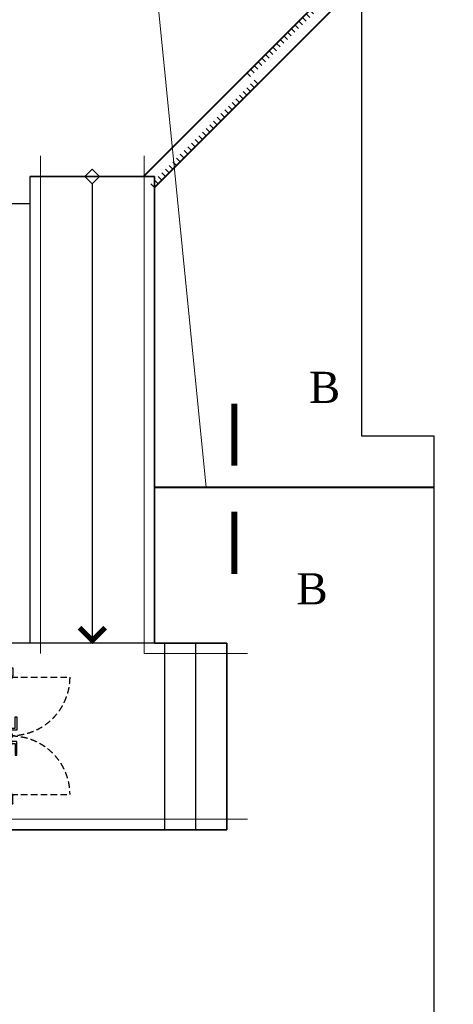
# Model space of a CAD drawing. Header units: millimetres. Extents: x 2063114 to 14983986, y -126020516 to 213791.
# Tile 342 of 656: x 2511078 to 2515268, y -1331913 to -1322414. Entities that reach past the tile are written whole.
import ezdxf
from ezdxf.enums import TextEntityAlignment as Align

# ---------------------------------------------------------------- set-up
doc = ezdxf.new("R2010")
doc.units = ezdxf.units.MM
doc.linetypes.add('181022_4A$0$Three Roomed_3C$0$HIDDEN2', pattern=[4.7625, 3.175, -1.5875])
doc.layers.add('Format', color=7, linetype='Continuous', lineweight=35)
doc.layers.add('YQ_DIM', color=3, linetype='Continuous')
doc.layers.add('двери и полы', color=116, linetype='Continuous')
doc.styles.add('Times New Roman', font='times.ttf')
doc.styles.add('размер', font='arial.ttf', dxfattribs={"height": 250})
doc.linetypes.add('ограждение2', pattern='A,6.35,-2.54,[132,ltypeshp.shx,S=2.54,R=0,X=-2.54,Y=0],-2.54,25.4', length=36.83)

# ---------------------------------------------------------------- blocks, each defined once
blk = doc.blocks.new('*U405')
h = blk.add_hatch(color=0)
h.set_gradient(color1=(28, 28, 28), color2=(33, 33, 33), one_color=1, tint=0.13, name='INVSPHERICAL')
h.paths.add_polyline_path([(2487395.9, 242758.2), (2487398, 242758.2), (2487398, 242759.2, 0.277339), (2487397.5, 242760.1, 0.249299), (2487391.8, 242760.1, 0.277339), (2487391.2, 242759.2), (2487391.2, 242755), (2487394.9, 242755), (2487394.9, 242757.2, -0.414214)])
h = blk.add_hatch(color=0)
h.set_gradient(color1=(28, 28, 28), color2=(33, 33, 33), one_color=1, tint=0.13, name='INVSPHERICAL')
h.paths.add_polyline_path([(2488524.2, 242758.2), (2488522, 242758.2), (2488522, 242759.2, -0.277339), (2488522.6, 242760.1, -0.249299), (2488528.3, 242760.1, -0.277339), (2488528.8, 242759.2), (2488528.8, 242755), (2488525.2, 242755), (2488525.2, 242757.2, 0.414214)])
at = {"color": 0, "ltscale": 150}
for p, q in [((2487305, 242803), (2487305, 242819)), ((2487385, 242803), (2487305, 242803)), ((2487307, 242821), (2487383, 242821)), ((2487355, 242408), (2487355, 242788)), ((2487385, 242803), (2487365, 242803)), ((2487365, 242803), (2487365, 242393)), ((2487385, 242819), (2487385, 242803)), ((2487390, 242808), (2487385, 242808)), ((2487385, 242808), (2487385, 242803)), ((2487391, 242755), (2487391, 242807)), ((2488529, 242755), (2488529, 242807)), ((2488530, 242808), (2488535, 242808)), ((2488535, 242819), (2488535, 242803)), ((2488535, 242808), (2488535, 242803)), ((2488535, 242803), (2488615, 242803)), ((2488535, 242803), (2488555, 242803)), ((2488613, 242821), (2488537, 242821)), ((2488555, 242803), (2488555, 242393)), ((2488565, 242408), (2488565, 242788)), ((2488615, 242803), (2488615, 242819)), ((2487395, 242755), (2487391, 242755)), ((2487395, 242757), (2487395, 242755)), ((2487400, 242758), (2487396, 242758)), ((2487401, 242389), (2487401, 242757)), ((2488519, 242389), (2488519, 242757)), ((2488520, 242758), (2488524, 242758)), ((2488525, 242757), (2488525, 242755)), ((2488525, 242755), (2488529, 242755)), ((2487305, 242393), (2487305, 242377)), ((2487385, 242393), (2487305, 242393)), ((2487307, 242375), (2487383, 242375)), ((2487365, 242393), (2487385, 242393)), ((2487385, 242377), (2487385, 242393)), ((2487385, 242393), (2487385, 242388)), ((2487385, 242388), (2487400, 242388)), ((2488535, 242388), (2488520, 242388)), ((2488535, 242377), (2488535, 242393)), ((2488535, 242393), (2488615, 242393)), ((2488555, 242393), (2488535, 242393)), ((2488535, 242393), (2488535, 242388)), ((2488613, 242375), (2488537, 242375)), ((2488615, 242393), (2488615, 242377))]:
    blk.add_line(p, q, dxfattribs=at)
at = {"color": 0}
for p, q in [((2487391.2, 242755), (2487391.2, 242759.2)), ((2487394.7, 242760.8), (2487394.2, 242760.8)), ((2487394.2, 242760.8), (2487394.7, 242760.8)), ((2487394.9, 242757.2), (2487394.9, 242755)), ((2487398, 242758.2), (2487395.9, 242758.2)), ((2487398, 242758.2), (2487398, 242759.2)), ((2488522, 242758.2), (2488522, 242759.2)), ((2488522, 242758.2), (2488524.2, 242758.2)), ((2488525.2, 242757.2), (2488525.2, 242755)), ((2488525.3, 242760.8), (2488525.8, 242760.8)), ((2488525.8, 242760.8), (2488525.3, 242760.8)), ((2488528.8, 242755), (2488528.8, 242759.2))]:
    blk.add_line(p, q, dxfattribs=at)
at = {"color": 0, "linetype": '181022_4A$0$Three Roomed_3C$0$HIDDEN2', "ltscale": 20}
for points in [[(2487394.2, 242803.8), (2487394.2, 243369.6, -0.414214), (2487960, 242803.8)], [(2488525.8, 242803.8), (2488525.8, 243369.6, 0.414214), (2487960, 242803.8)]]:
    blk.add_lwpolyline(points, format="xyb", dxfattribs=at)
at = {"color": 0, "ltscale": 150}
for points in [[(2487409.5, 242792.6), (2487391, 242792.6), (2487391, 242803.8), (2487409.5, 242803.8)], [(2487434.2, 242797.3), (2487409.5, 242797.3), (2487409.5, 242803.8), (2487434.2, 242803.8)], [(2487960, 242797.3), (2487434.2, 242797.3), (2487434.2, 242803.8), (2487960, 242803.8)], [(2487905, 242808.8), (2487885, 242808.8), (2487885, 242843.8), (2487775, 242843.8), (2487775, 242858.8), (2487905, 242858.8)], [(2487915, 242808.8), (2487875, 242808.8), (2487875, 242803.8), (2487915, 242803.8)], [(2487960, 242767.3), (2487904.5, 242767.3), (2487904.5, 242797.3), (2487960, 242797.3)], [(2487960, 242797.3), (2488485.8, 242797.3), (2488485.8, 242803.8), (2487960, 242803.8)], [(2487960, 242767.3), (2488015.5, 242767.3), (2488015.5, 242797.3), (2487960, 242797.3)], [(2488005, 242808.8), (2488045, 242808.8), (2488045, 242803.8), (2488005, 242803.8)], [(2488015, 242808.8), (2488035, 242808.8), (2488035, 242843.8), (2488145, 242843.8), (2488145, 242858.8), (2488015, 242858.8)], [(2488485.8, 242797.3), (2488510.6, 242797.3), (2488510.6, 242803.8), (2488485.8, 242803.8)], [(2488510.6, 242792.6), (2488529, 242792.6), (2488529, 242803.8), (2488510.6, 242803.8)], [(2487434.2, 242760.8), (2487960, 242760.8), (2487960, 242767.3), (2487434.2, 242767.3)], [(2487905, 242755.8), (2487885, 242755.8), (2487885, 242720.8), (2487775, 242720.8), (2487775, 242705.8), (2487905, 242705.8)], [(2487915, 242755.8), (2487875, 242755.8), (2487875, 242760.8), (2487915, 242760.8)], [(2488485.8, 242760.8), (2487960, 242760.8), (2487960, 242767.3), (2488485.8, 242767.3)], [(2488005, 242755.8), (2488045, 242755.8), (2488045, 242760.8), (2488005, 242760.8)], [(2488015, 242755.8), (2488035, 242755.8), (2488035, 242720.8), (2488145, 242720.8), (2488145, 242705.8), (2488015, 242705.8)]]:
    blk.add_lwpolyline(points, close=True, dxfattribs=at)
for points in [[(2487409.5, 242803.8), (2487394.2, 242803.8), (2487394.2, 242806.9, -0.414214), (2487399.2, 242811.9), (2487404.5, 242811.9, -0.414214), (2487409.5, 242806.9), (2487409.5, 242803.8)], [(2488510.6, 242803.8), (2488525.8, 242803.8), (2488525.8, 242806.9, 0.414214), (2488520.8, 242811.9), (2488515.6, 242811.9, 0.414214), (2488510.6, 242806.9), (2488510.6, 242803.8)]]:
    blk.add_lwpolyline(points, format="xyb", dxfattribs=at)
for points in [[(2487449.7, 242767.3), (2487434.2, 242767.3), (2487434.2, 242760.8), (2487394.2, 242760.8), (2487394.2, 242792.6), (2487409.5, 242792.6), (2487409.5, 242797.3), (2487449.7, 242797.3), (2487449.7, 242767.3)], [(2488470.3, 242767.3), (2488485.8, 242767.3), (2488485.8, 242760.8), (2488525.8, 242760.8), (2488525.8, 242792.6), (2488510.6, 242792.6), (2488510.6, 242797.3), (2488470.3, 242797.3), (2488470.3, 242767.3)]]:
    blk.add_lwpolyline(points, dxfattribs=at)
at = {"ltscale": 150}
blk.add_lwpolyline([(2487975, 242813.8), (2487950, 242813.8, 0.414214), (2487945, 242808.8), (2487945, 242803.8), (2487980, 242803.8), (2487980, 242808.8, 0.414214)], format="xyb", close=True, dxfattribs=at)
at = {"color": 0, "ltscale": 150}
for centre, radius, start, end in [((2487307, 242819), 2, 90, 180), ((2487383, 242819), 2, 360, 90), ((2487390, 242807), 1, 360, 90), ((2488530, 242807), 1, 90, 180), ((2488537, 242819), 2, 90, 180), ((2488613, 242819), 2, 0, 90), ((2487396, 242757), 1, 90, 180), ((2487400, 242757), 1, 0, 90), ((2488520, 242757), 1, 90, 180), ((2488524, 242757), 1, 0, 90), ((2487307, 242377), 2, 180, 270), ((2487383, 242377), 2, 270, 0), ((2487400, 242389), 1, 270, 0.05609), ((2488520, 242389), 1, 179.94391, 270), ((2488537, 242377), 2, 180, 270), ((2488613, 242377), 2, 270, 0)]:
    blk.add_arc(centre, radius, start, end, dxfattribs=at)
at = {"color": 0}
for centre, radius, start, end in [((2487392.2, 242759.2), 1, 117.99686, 180), ((2487394.6, 242754.7), 6.11, 62.00314, 117.99686), ((2487395.9, 242757.2), 1, 90, 180), ((2487397, 242759.2), 1, 0, 62.00314), ((2488523, 242759.2), 1, 117.99686, 180), ((2488525.4, 242754.7), 6.11, 62.00314, 117.99686), ((2488524.2, 242757.2), 1, 0, 90), ((2488527.8, 242759.2), 1, 0, 62.00314)]:
    blk.add_arc(centre, radius, start, end, dxfattribs=at)
blk = doc.blocks.new('*U115')
at = {"color": 0, "linetype": 'ByBlock', "lineweight": -2}
for p, q in [((928.6, 928.6), (893.2, 963.9)), ((964.3, 964.3), (928.9, 999.6)), ((1000, 1000), (964.6, 1035.4)), ((821.4, 821.4), (786.1, 856.8)), ((857.1, 857.1), (821.8, 892.5)), ((892.9, 892.9), (857.5, 928.2)), ((750, 750), (714.6, 785.4)), ((785.7, 785.7), (750.4, 821.1)), ((642.9, 642.9), (607.5, 678.2)), ((678.6, 678.6), (643.2, 713.9)), ((714.3, 714.3), (678.9, 749.6)), ((535.7, 535.7), (500.4, 571.1)), ((571.4, 571.4), (536.1, 606.8)), ((607.1, 607.1), (571.8, 642.5)), ((464.3, 464.3), (428.9, 499.6)), ((500, 500), (464.6, 535.4)), ((357.1, 357.1), (321.8, 392.5)), ((392.9, 392.9), (357.5, 428.2)), ((428.6, 428.6), (393.2, 463.9)), ((250, 250), (214.6, 285.4)), ((285.7, 285.7), (250.4, 321.1)), ((321.4, 321.4), (286.1, 356.8)), ((178.6, 178.6), (143.2, 213.9)), ((214.3, 214.3), (178.9, 249.6)), ((71.4, 71.4), (36.1, 106.8)), ((107.1, 107.1), (71.8, 142.5)), ((142.9, 142.9), (107.5, 178.2)), ((0, 0), (-35.4, 35.4)), ((35.7, 35.7), (0.4, 71.1))]:
    blk.add_line(p, q, dxfattribs=at)
blk = doc.blocks.new('*U116')
at = {"color": 0, "linetype": 'ByBlock', "lineweight": -2}
for p, q in [((0, 0), (35.4, -35.4)), ((-71.4, -71.4), (-36.1, -106.8)), ((-35.7, -35.7), (-0.4, -71.1)), ((-178.6, -178.6), (-143.2, -213.9)), ((-142.9, -142.9), (-107.5, -178.2)), ((-107.1, -107.1), (-71.8, -142.5)), ((-250, -250), (-214.6, -285.4)), ((-214.3, -214.3), (-178.9, -249.6)), ((-357.1, -357.1), (-321.8, -392.5)), ((-321.4, -321.4), (-286.1, -356.8)), ((-285.7, -285.7), (-250.4, -321.1)), ((-464.3, -464.3), (-428.9, -499.6)), ((-428.6, -428.6), (-393.2, -463.9)), ((-392.9, -392.9), (-357.5, -428.2)), ((-535.7, -535.7), (-500.4, -571.1)), ((-500, -500), (-464.6, -535.4)), ((-642.9, -642.9), (-607.5, -678.2)), ((-607.1, -607.1), (-571.8, -642.5)), ((-571.4, -571.4), (-536.1, -606.8)), ((-750, -750), (-714.6, -785.4)), ((-714.3, -714.3), (-678.9, -749.6)), ((-678.6, -678.6), (-643.2, -713.9)), ((-821.4, -821.4), (-786.1, -856.8)), ((-785.7, -785.7), (-750.4, -821.1)), ((-928.6, -928.6), (-893.2, -963.9)), ((-892.9, -892.9), (-857.5, -928.2)), ((-857.1, -857.1), (-821.8, -892.5)), ((-1000, -1000), (-964.6, -1035.4)), ((-964.3, -964.3), (-928.9, -999.6))]:
    blk.add_line(p, q, dxfattribs=at)

msp = doc.modelspace()

# ---------------------------------------------------------------- linework, layer by layer
at = {"color": 1, "lineweight": 40}
for p, q in [((2512273.31157, -1323928.1511), (2514273.32084, -1321928.1511)), ((2512379.38247, -1324034.21224), (2514356.58408, -1322057.01978))]:
    msp.add_line(p, q, dxfattribs=at)
at = {"linetype": 'ограждение2', "lineweight": 5, "ltscale": 15}
for p, q in [((2511279.37784, -1328528.1511), (2511279.37784, -1323728.1511)), ((2512279.37784, -1328528.15109), (2512279.37784, -1323728.1511)), ((2512279.37784, -1328528.15109), (2513279.37784, -1328528.15109)), ((2510979.37784, -1330128.1511), (2513279.37784, -1330128.1511))]:
    msp.add_line(p, q, dxfattribs=at)
at = {"ltscale": 150}
for p, q in [((2511179.37784, -1328428.1511), (2511179.37784, -1323928.1511)), ((2512379.37784, -1323928.1511), (2511179.37784, -1323928.1511)), ((2512379.37784, -1328428.1511), (2512379.37784, -1323928.1511)), ((2511779.37804, -1323998.86198), (2511779.37804, -1328403.1509)), ((2513079.37784, -1328428.1511), (2510979.37784, -1328428.1511)), ((2512479.37784, -1330228.1511), (2512479.37784, -1328428.1511)), ((2512779.37784, -1330228.1511), (2512779.37784, -1328428.1511)), ((2513079.37784, -1330228.1511), (2513079.37784, -1328428.1511)), ((2510979.37784, -1330228.1511), (2513079.37784, -1330228.1511))]:
    msp.add_line(p, q, dxfattribs=at)
msp.add_lwpolyline([(2511850.08851, -1323928.1511), (2511779.37784, -1323857.44042), (2511708.66716, -1323928.1511), (2511779.37784, -1323998.86177)], close=True, dxfattribs=at)
at = {"linetype": 'ByBlock'}
for points in [[(2513151.62714, -1326717.56888, 60, 60, 0), (2513151.62714, -1326117.56888, 60, 60, 0), (2513151.62714, -1326317.56888, 0, 80, 0), (2513551.62714, -1326317.56888, 0, 0, 0), (2514151.62714, -1326317.56888, 0, 0, 0)], [(2513151.62714, -1327160.74506, 60, 60, 0), (2513151.62714, -1327760.74506, 60, 60, 0), (2513151.62714, -1327560.74506, 0, 80, 0), (2513551.62714, -1327560.74506, 0, 0, 0), (2514151.62714, -1327560.74506, 0, 0, 0)]]:
    msp.add_lwpolyline(points, format="xyseb", dxfattribs=at)
at = {"color": 5, "lineweight": 40}
msp.add_lwpolyline([(2515079.37784, -1326928.1511), (2512379.37784, -1326928.1511)], dxfattribs=at)
at = {"ltscale": 150, "const_width": 50}
msp.add_lwpolyline([(2511655.63435, -1328279.40721), (2511779.37804, -1328403.1509), (2511903.12173, -1328279.40721)], dxfattribs=at)
at = {"layer": 'Format', "color": 5, "lineweight": 9, "ltscale": 100, "elevation": 10353.36}
msp.add_lwpolyline([(2515894.74925, -1321500.52146), (2512337.73245, -1321500.52147), (2512879.37784, -1326928.1511)], dxfattribs=at)
at = {"layer": 'YQ_DIM', "color": 1, "lineweight": 30}
for points in [[(2514379.37784, -1321928.1511), (2514379.37784, -1326428.1511), (2515079.37784, -1326428.1511), (2515079.37784, -1332228.1511), (2512979.37784, -1332228.1511), (2512979.37784, -1332908.1511), (2515079.37784, -1332908.1511), (2515079.37784, -1338708.1511), (2512979.37784, -1338708.1511), (2512979.37784, -1345468.1511), (2505579.37784, -1345468.1511), (2505579.37784, -1347568.1511), (2496179.37784, -1347568.1511), (2496179.37784, -1346868.1511), (2490579.37784, -1346868.1511), (2490579.37784, -1345468.1511), (2480499.37784, -1345468.1511)], [(2502879.37784, -1324188.1511), (2510979.37784, -1324188.1511), (2511179.37784, -1324188.1511), (2511179.37784, -1323928.1511), (2512379.37784, -1323928.1511), (2512379.37784, -1328428.1511), (2513079.37784, -1328428.1511), (2513079.37784, -1330228.1511), (2510979.37784, -1330228.1511), (2510979.37784, -1334908.1511), (2513079.37784, -1334908.1511), (2513079.37784, -1336708.1511), (2510979.37784, -1336708.1511), (2510979.37784, -1343468.1511), (2503579.37784, -1343468.1511)]]:
    msp.add_lwpolyline(points, dxfattribs=at)

# ---------------------------------------------------------------- block references
at = {"linetype": 'ByBlock'}
for name, p in [('*U116', (2514273.32084, -1321928.1511)), ('*U115', (2512379.38247, -1324034.21224))]:
    msp.add_blockref(name, p, dxfattribs=at)
at = {"layer": 'двери и полы', "xscale": -1, "rotation": 270}
msp.add_blockref('*U405', (2268191.37878, -3817283.19008), dxfattribs=at)

# ---------------------------------------------------------------- texts
at = {"ltscale": 300, "style": 'Times New Roman'}
msp.add_text('В', height=300, dxfattribs=at).set_placement((2513872.44592, -1325810.86376), align=Align.TOP_LEFT)
msp.add_text('В', height=300, dxfattribs=at).set_placement((2513751.62714, -1328054.03994))
at = {"lineweight": 25, "ltscale": 500, "insert": (2360270.7872, -1313402.13893), "char_height": 300, "attachment_point": 1, "style": 'размер'}
msp.add_mtext_dynamic_manual_height_columns('\\pi-600,l600;{\\fTimes New Roman|b0|i0|c204|p18;1.^IОснованием фундаментов будет служить гравийная подготовка толщиной 100 мм, на 100 мм шире подошвы с каждой стороны, пролитая битумом до насыщения\\fTimes New Roman|b0|i0|c0|p18;.\\P\\fTimes New Roman|b0|i0|c204|p18;2.^IПоверхности фундаментов соприкасающиеся с грунтом оклеить одним слоем изолом маркой ТПП - \\fTimes New Roman|b0|i0|c0|p18;t = 3 \\fTimes New Roman|b0|i0|c204|p18;мм .}', width=19000, gutter_width=1250, heights=[0], dxfattribs=at)

doc.saveas('drawing.dxf')
